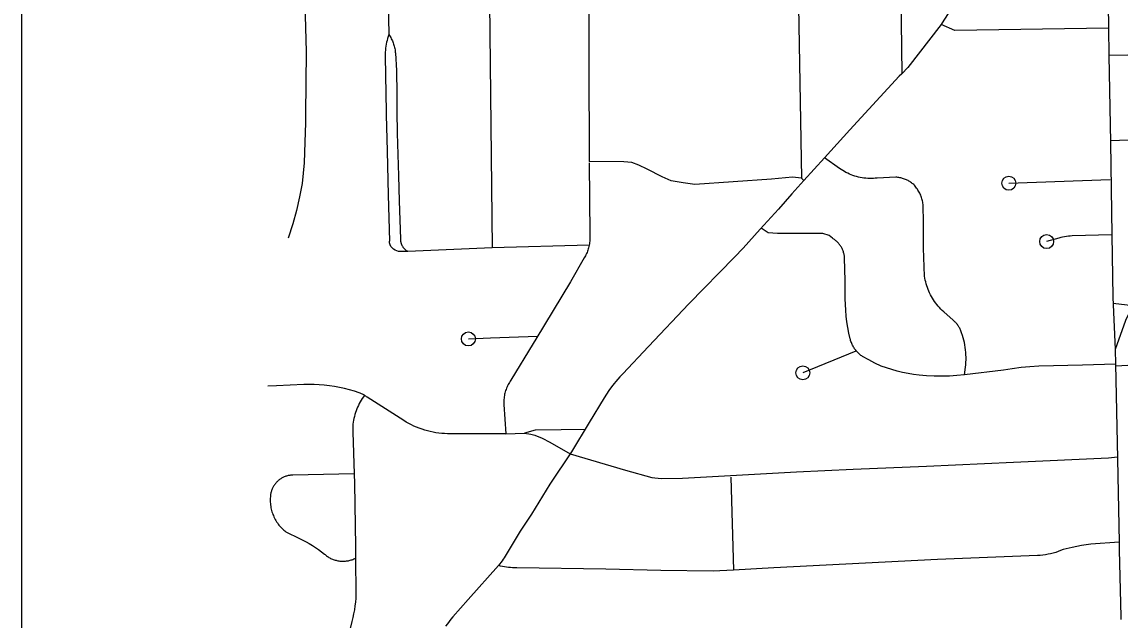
# Model space of a CAD drawing. Extents: x 309348 to 309445, y 336383 to 336484.
# Drawn here: x 309347.661 to 309348.448, y 336398.285 to 336398.714 of the extents above; entities that cross this region are included whole.
import ezdxf

# ---------------------------------------------------------------- set-up
doc = ezdxf.new("R2010")
doc.units = 0
doc.layers.add('R_Annotation', color=7, linetype='Continuous')
doc.layers.add('R_Border Notes', color=7, linetype='Continuous')

msp = doc.modelspace()

# ---------------------------------------------------------------- linework, layer by layer
at = {"layer": 'R_Annotation'}
for points in [[(309347.86223, 336398.77426), (309347.86234, 336398.77069), (309347.86445, 336398.69261), (309347.86405, 336398.64784)], [(309348.29051, 336398.76944), (309348.29165, 336398.67681)], [(309348.35448, 336398.77053), (309348.3305, 336398.72876), (309348.32071, 336398.71337), (309348.31987, 336398.71228)], [(309348.21682, 336398.76651), (309348.2197, 336398.60201)], [(309348.43933, 336398.7612), (309348.43986, 336398.7095)], [(309347.99574, 336398.75491), (309347.99578, 336398.74993), (309347.99786, 336398.55198)], [(309348.06711, 336398.75789), (309348.06752, 336398.61391)], [(309347.9228, 336398.75167), (309347.9238, 336398.70489)], [(309347.9238, 336398.70489), (309347.92332, 336398.70354), (309347.9229, 336398.70218), (309347.92252, 336398.7008), (309347.92218, 336398.69941), (309347.9219, 336398.69801), (309347.92166, 336398.6966), (309347.92146, 336398.69519), (309347.92132, 336398.69376), (309347.92122, 336398.69234), (309347.92117, 336398.69091), (309347.92117, 336398.68948), (309347.92162, 336398.66257), (309347.92179, 336398.64969)], [(309347.9238, 336398.70489), (309347.92428, 336398.70419), (309347.92474, 336398.70348), (309347.92517, 336398.70276), (309347.92558, 336398.70202), (309347.92597, 336398.70127), (309347.92632, 336398.70051), (309347.92666, 336398.69973), (309347.92697, 336398.69894), (309347.92725, 336398.69815), (309347.9275, 336398.69734), (309347.92773, 336398.69653), (309347.92793, 336398.69571), (309347.9281, 336398.69488), (309347.92825, 336398.69405), (309347.92837, 336398.69321), (309347.92846, 336398.69237), (309347.92852, 336398.69153), (309347.92928, 336398.6792), (309347.92942, 336398.6622), (309347.92957, 336398.64985)], [(309348.31987, 336398.71228), (309348.29615, 336398.68139), (309348.29165, 336398.67681)], [(309348.43986, 336398.7095), (309348.32972, 336398.70794), (309348.31987, 336398.71228)], [(309348.43986, 336398.7095), (309348.44025, 336398.69005)], [(309348.66928, 336398.69509), (309348.63558, 336398.69401), (309348.5987, 336398.69296), (309348.50835, 336398.69112), (309348.44025, 336398.69005)], [(309348.44025, 336398.69005), (309348.44141, 336398.62753)], [(309348.29165, 336398.67681), (309348.2899, 336398.67503), (309348.25449, 336398.63663), (309348.23626, 336398.61663)], [(309347.92179, 336398.64969), (309347.92182, 336398.64749), (309347.9225, 336398.62135), (309347.92334, 336398.58998), (309347.92423, 336398.5569)], [(309347.92957, 336398.64985), (309347.92975, 336398.63438), (309347.93082, 336398.60379), (309347.93125, 336398.58578), (309347.93209, 336398.55831), (309347.9321, 336398.55797), (309347.93211, 336398.55763), (309347.93214, 336398.55729), (309347.93218, 336398.55695), (309347.93223, 336398.55662), (309347.93229, 336398.55628), (309347.93237, 336398.55595), (309347.93246, 336398.55562), (309347.93255, 336398.55529), (309347.93266, 336398.55497), (309347.93278, 336398.55465), (309347.93291, 336398.55433), (309347.93306, 336398.55402), (309347.93321, 336398.55372), (309347.93337, 336398.55342), (309347.93354, 336398.55313), (309347.93373, 336398.55284), (309347.93392, 336398.55256), (309347.93412, 336398.55228), (309347.93434, 336398.55202), (309347.93456, 336398.55176), (309347.93479, 336398.5515), (309347.93503, 336398.55126), (309347.93527, 336398.55103), (309347.93553, 336398.5508), (309347.93579, 336398.55058), (309347.93606, 336398.55038), (309347.93634, 336398.55018), (309347.93662, 336398.54999), (309347.93691, 336398.54981), (309347.93721, 336398.54964), (309347.93751, 336398.54948)], [(309347.86405, 336398.64784), (309347.864, 336398.64166), (309347.8637, 336398.6347), (309347.86355, 336398.62773), (309347.86336, 336398.62034), (309347.86296, 336398.61295), (309347.86237, 336398.60558), (309347.86157, 336398.59823), (309347.85972, 336398.5885), (309347.85753, 336398.57883), (309347.85498, 336398.56925), (309347.85156, 336398.55907)], [(309348.56841, 336398.63263), (309348.53127, 336398.63184), (309348.48228, 336398.62947), (309348.45462, 336398.6292), (309348.44119, 336398.62868)], [(309348.44141, 336398.62753), (309348.44238, 336398.56143)], [(309348.06752, 336398.61306), (309348.06789, 336398.5615), (309348.06795, 336398.56055), (309348.06798, 336398.55959), (309348.06798, 336398.55864), (309348.06794, 336398.55769), (309348.06787, 336398.55673), (309348.06777, 336398.55579), (309348.06764, 336398.55484), (309348.06747, 336398.5539)], [(309348.2197, 336398.60201), (309348.21321, 336398.6026), (309348.19815, 336398.6014), (309348.14316, 336398.59748), (309348.13487, 336398.59854), (309348.12628, 336398.60004), (309348.1198, 336398.60306), (309348.10911, 336398.60848), (309348.10308, 336398.61134), (309348.09811, 336398.61315), (309348.09238, 336398.6136), (309348.06752, 336398.61391)], [(309348.23626, 336398.61663), (309348.22147, 336398.6004)], [(309348.30734, 336398.55613), (309348.30725, 336398.57137), (309348.3071, 336398.58143), (309348.30705, 336398.58228), (309348.30696, 336398.58312), (309348.30684, 336398.58397), (309348.3067, 336398.58481), (309348.30653, 336398.58564), (309348.30633, 336398.58647), (309348.3061, 336398.58729), (309348.30584, 336398.58811), (309348.30556, 336398.58891), (309348.30525, 336398.5897), (309348.30491, 336398.59049), (309348.30455, 336398.59126), (309348.30416, 336398.59201), (309348.30375, 336398.59276), (309348.30331, 336398.59349), (309348.30285, 336398.5942), (309348.30236, 336398.5949), (309348.30185, 336398.59558), (309348.30131, 336398.59625), (309348.30076, 336398.59689), (309348.30025, 336398.59738), (309348.29972, 336398.59785), (309348.29917, 336398.59829), (309348.29861, 336398.59872), (309348.29803, 336398.59913), (309348.29744, 336398.59952), (309348.29684, 336398.59989), (309348.29623, 336398.60024), (309348.2956, 336398.60056), (309348.29496, 336398.60087), (309348.29431, 336398.60115), (309348.29365, 336398.6014), (309348.29299, 336398.60164), (309348.29231, 336398.60185), (309348.29163, 336398.60204), (309348.29095, 336398.6022), (309348.29025, 336398.60234), (309348.28956, 336398.60245), (309348.28886, 336398.60255), (309348.28815, 336398.60261), (309348.28745, 336398.60265), (309348.27401, 336398.60208), (309348.27266, 336398.60194), (309348.27131, 336398.60185), (309348.26996, 336398.60181), (309348.26861, 336398.60181), (309348.26725, 336398.60186), (309348.2659, 336398.60196), (309348.26456, 336398.6021), (309348.26322, 336398.6023), (309348.26188, 336398.60254), (309348.26056, 336398.60282), (309348.25925, 336398.60315), (309348.25795, 336398.60353), (309348.25666, 336398.60395), (309348.25539, 336398.60442), (309348.25414, 336398.60493), (309348.2529, 336398.60548), (309348.25168, 336398.60608), (309348.25049, 336398.60672), (309348.24932, 336398.6074), (309348.24817, 336398.60812), (309348.24705, 336398.60888), (309348.23626, 336398.61663)], [(309348.22147, 336398.6004), (309348.21275, 336398.59083), (309348.20316, 336398.57978), (309348.19023, 336398.56549)], [(309348.22147, 336398.6004), (309348.2197, 336398.60201)], [(309348.36847, 336398.59836), (309348.4411, 336398.60095)], [(309348.67135, 336398.57598), (309348.60871, 336398.57546), (309348.56367, 336398.57388), (309348.54365, 336398.57309), (309348.5318, 336398.57098), (309348.521, 336398.56729), (309348.50809, 336398.56123), (309348.49387, 336398.55254), (309348.47727, 336398.53778), (309348.46753, 336398.52645), (309348.45752, 336398.51065), (309348.45225, 336398.49985), (309348.44469, 336398.47913)], [(309348.19023, 336398.56549), (309348.17787, 336398.55182), (309348.17182, 336398.54537), (309348.13886, 336398.51198), (309348.11013, 336398.48128), (309348.09164, 336398.46178), (309348.0895, 336398.45951), (309348.08659, 336398.45614)], [(309348.26017, 336398.47695), (309348.25968, 336398.47748), (309348.2592, 336398.47802), (309348.25874, 336398.47857), (309348.2583, 336398.47914), (309348.25788, 336398.47973), (309348.25748, 336398.48033), (309348.2571, 336398.48094), (309348.25674, 336398.48157), (309348.2564, 336398.4822), (309348.25608, 336398.48285), (309348.25579, 336398.48351), (309348.25551, 336398.48417), (309348.25526, 336398.48485), (309348.25503, 336398.48553), (309348.25483, 336398.48623), (309348.25464, 336398.48692), (309348.25377, 336398.49095), (309348.25302, 336398.495), (309348.25239, 336398.49907), (309348.25189, 336398.50316), (309348.25152, 336398.50727), (309348.25128, 336398.51138), (309348.25116, 336398.5155), (309348.25105, 336398.52841), (309348.2506, 336398.5448), (309348.25056, 336398.54567), (309348.25049, 336398.54627), (309348.25039, 336398.54687), (309348.25028, 336398.54746), (309348.25014, 336398.54806), (309348.24999, 336398.54864), (309348.24981, 336398.54922), (309348.24962, 336398.54979), (309348.2494, 336398.55036), (309348.24916, 336398.55092), (309348.24891, 336398.55147), (309348.24864, 336398.55201), (309348.24835, 336398.55254), (309348.24804, 336398.55306), (309348.24771, 336398.55357), (309348.24736, 336398.55407), (309348.247, 336398.55455), (309348.24662, 336398.55503), (309348.24623, 336398.55549), (309348.24582, 336398.55593), (309348.24539, 336398.55636), (309348.24495, 336398.55678), (309348.2445, 336398.55718), (309348.24403, 336398.55756), (309348.24355, 336398.55793), (309348.24306, 336398.55828), (309348.24255, 336398.55862), (309348.24204, 336398.55893), (309348.23966, 336398.56094), (309348.23514, 336398.56237), (309348.20244, 336398.5623), (309348.19589, 336398.56282), (309348.19089, 336398.56622)], [(309347.93751, 336398.54948), (309347.93217, 336398.54937), (309347.93211, 336398.54937), (309347.93076, 336398.54946), (309347.92946, 336398.54979), (309347.92823, 336398.55033), (309347.92711, 336398.55108), (309347.92614, 336398.55201), (309347.92534, 336398.5531), (309347.92475, 336398.55431), (309347.92437, 336398.55561), (309347.92423, 336398.5569)], [(309348.33672, 336398.46088), (309348.3374, 336398.46646), (309348.33759, 336398.46823), (309348.33772, 336398.47001), (309348.33778, 336398.47178), (309348.33779, 336398.47356), (309348.33774, 336398.47534), (309348.33763, 336398.47712), (309348.33746, 336398.47889), (309348.33723, 336398.48065), (309348.33694, 336398.48241), (309348.3366, 336398.48416), (309348.33619, 336398.48589), (309348.33573, 336398.48761), (309348.33521, 336398.48931), (309348.33464, 336398.49099), (309348.334, 336398.49265), (309348.33376, 336398.49323), (309348.33351, 336398.49379), (309348.33323, 336398.49435), (309348.33293, 336398.4949), (309348.33262, 336398.49543), (309348.33229, 336398.49596), (309348.33194, 336398.49647), (309348.33158, 336398.49698), (309348.33119, 336398.49747), (309348.3308, 336398.49794), (309348.33038, 336398.49841), (309348.32996, 336398.49886), (309348.32951, 336398.49929), (309348.32906, 336398.49971), (309348.32859, 336398.50012), (309348.32175, 336398.50624), (309348.32072, 336398.5072), (309348.31971, 336398.50819), (309348.31875, 336398.50921), (309348.31781, 336398.51027), (309348.31691, 336398.51135), (309348.31605, 336398.51247), (309348.31522, 336398.51361), (309348.31444, 336398.51478), (309348.31369, 336398.51598), (309348.31298, 336398.5172), (309348.31231, 336398.51844), (309348.31168, 336398.5197), (309348.3111, 336398.52099), (309348.31056, 336398.52229), (309348.31006, 336398.5236), (309348.30961, 336398.52492), (309348.3092, 336398.52625), (309348.30883, 336398.5276), (309348.30851, 336398.52895), (309348.30823, 336398.53032), (309348.30799, 336398.53169), (309348.30737, 336398.5518), (309348.30734, 336398.55613)], [(309348.44238, 336398.56143), (309348.41392, 336398.56055), (309348.41254, 336398.56048), (309348.41116, 336398.56037), (309348.40978, 336398.56021), (309348.40841, 336398.55999), (309348.40705, 336398.55973), (309348.4057, 336398.55943), (309348.40436, 336398.55907), (309348.39559, 336398.55653)], [(309348.44238, 336398.56143), (309348.4431, 336398.51666), (309348.44469, 336398.47913)], [(309347.99786, 336398.55198), (309347.93751, 336398.54948)], [(309348.06747, 336398.5539), (309347.99786, 336398.55198)], [(309348.06747, 336398.5539), (309348.06728, 336398.55302), (309348.06707, 336398.55215), (309348.06682, 336398.55129), (309348.06655, 336398.55043), (309348.06625, 336398.54959), (309348.06593, 336398.54875), (309348.06557, 336398.54793), (309348.06519, 336398.54712), (309348.06479, 336398.54632), (309348.06435, 336398.54553), (309348.0639, 336398.54476), (309348.0541, 336398.52764), (309348.0293, 336398.48662)], [(309348.44329, 336398.51249), (309348.45752, 336398.51065)], [(309347.98085, 336398.48673), (309347.99667, 336398.48754), (309348.0169, 336398.48826), (309348.03055, 336398.48869)], [(309348.0293, 336398.48662), (309348.02735, 336398.4834), (309348.0114, 336398.45712), (309348.01086, 336398.45636), (309348.01035, 336398.45558), (309348.00987, 336398.45479), (309348.00942, 336398.45398), (309348.009, 336398.45315), (309348.0086, 336398.45231), (309348.00824, 336398.45145), (309348.0079, 336398.45059), (309348.00759, 336398.44971), (309348.00732, 336398.44882), (309348.00708, 336398.44792), (309348.00686, 336398.44702), (309348.00668, 336398.4461), (309348.00653, 336398.44519), (309348.00642, 336398.44426), (309348.00633, 336398.44334), (309348.00628, 336398.44241), (309348.00626, 336398.44148), (309348.00627, 336398.44055), (309348.00631, 336398.43962), (309348.00772, 336398.41869)], [(309348.2587, 336398.47793), (309348.22069, 336398.46242)], [(309348.33672, 336398.46088), (309348.33129, 336398.46042), (309348.32585, 336398.46013), (309348.32041, 336398.46002), (309348.31496, 336398.46007), (309348.30952, 336398.4603), (309348.30408, 336398.4607), (309348.30013, 336398.46126), (309348.2962, 336398.46194), (309348.29229, 336398.46275), (309348.28841, 336398.46367), (309348.28456, 336398.46472), (309348.28075, 336398.46589), (309348.27697, 336398.46717), (309348.27246, 336398.46936), (309348.26802, 336398.47166), (309348.26363, 336398.47407), (309348.26301, 336398.4745), (309348.26241, 336398.47495), (309348.26182, 336398.47542), (309348.26126, 336398.47591), (309348.2607, 336398.47642), (309348.26017, 336398.47695)], [(309348.44469, 336398.47913), (309348.44497, 336398.46871)], [(309348.44497, 336398.46871), (309348.4214, 336398.46801), (309348.38995, 336398.46729), (309348.3836, 336398.46684), (309348.37727, 336398.46619), (309348.37096, 336398.46534), (309348.36469, 336398.46429), (309348.33672, 336398.46088)], [(309348.44497, 336398.46871), (309348.44647, 336398.40095)], [(309348.445, 336398.46752), (309348.4807, 336398.46936), (309348.54075, 336398.4712), (309348.59817, 336398.47252), (309348.67772, 336398.47463), (309348.70748, 336398.47516)], [(309347.90643, 336398.4463), (309347.90591, 336398.44661), (309347.90539, 336398.44691), (309347.90485, 336398.4472), (309347.90431, 336398.44746), (309347.90376, 336398.44771), (309347.9032, 336398.44793), (309347.90263, 336398.44814), (309347.89913, 336398.44929), (309347.8956, 336398.45031), (309347.89204, 336398.45122), (309347.88845, 336398.452), (309347.88483, 336398.45265), (309347.88119, 336398.45319), (309347.87754, 336398.4536), (309347.87387, 336398.45388), (309347.8702, 336398.45404), (309347.86652, 336398.45407), (309347.86285, 336398.45397), (309347.84324, 336398.45314), (309347.83713, 336398.45295)], [(309348.08659, 336398.45614), (309348.08544, 336398.45476), (309348.08353, 336398.45229), (309348.0817, 336398.44976), (309348.07995, 336398.44717), (309348.07829, 336398.44453), (309348.06748, 336398.42676), (309348.05478, 336398.40587)], [(309347.90643, 336398.4463), (309347.90558, 336398.44517), (309347.90478, 336398.44401), (309347.90401, 336398.44282), (309347.90328, 336398.44161), (309347.9026, 336398.44037), (309347.90196, 336398.43911), (309347.90137, 336398.43783), (309347.90082, 336398.43653), (309347.90031, 336398.43521), (309347.89985, 336398.43388), (309347.89944, 336398.43253), (309347.89908, 336398.43116), (309347.89876, 336398.42978), (309347.89849, 336398.4284), (309347.89827, 336398.427), (309347.89809, 336398.4256), (309347.89797, 336398.42419), (309347.8979, 336398.42278), (309347.89787, 336398.42137), (309347.89789, 336398.41995), (309347.89895, 336398.39003)], [(309348.00772, 336398.41869), (309347.96791, 336398.41876), (309347.96585, 336398.41876), (309347.96378, 336398.41884), (309347.96172, 336398.41898), (309347.95967, 336398.4192), (309347.95762, 336398.41949), (309347.95558, 336398.41984), (309347.95356, 336398.42027), (309347.95156, 336398.42076), (309347.94957, 336398.42133), (309347.9476, 336398.42196), (309347.94565, 336398.42266), (309347.94373, 336398.42342), (309347.94184, 336398.42425), (309347.93998, 336398.42514), (309347.93814, 336398.4261), (309347.93635, 336398.42712), (309347.93458, 336398.4282), (309347.90832, 336398.44491), (309347.90786, 336398.44528), (309347.9074, 336398.44563), (309347.90692, 336398.44597), (309347.90643, 336398.4463)], [(309348.06452, 336398.4219), (309348.04744, 336398.42159), (309348.02871, 336398.42128), (309348.02112, 336398.41911)], [(309348.00772, 336398.41869), (309348.02112, 336398.41911), (309348.02553, 336398.41839), (309348.0285, 336398.41776), (309348.03371, 336398.4156), (309348.03919, 336398.41273), (309348.0538, 336398.4044)], [(309348.05478, 336398.40587), (309348.03936, 336398.38259), (309348.02602, 336398.36108), (309348.01789, 336398.34879), (309348.00858, 336398.33343), (309348.00795, 336398.33221), (309348.00728, 336398.33102), (309348.00657, 336398.32985), (309348.00582, 336398.32871), (309348.00504, 336398.32758), (309348.00422, 336398.32649), (309348.00336, 336398.32542), (309348.00247, 336398.32439)], [(309348.0538, 336398.4044), (309348.09359, 336398.39258), (309348.11246, 336398.38737), (309348.11912, 336398.38665), (309348.1344, 336398.38701), (309348.16892, 336398.38881), (309348.21621, 336398.39133), (309348.25685, 336398.3933), (309348.30953, 336398.39546), (309348.37192, 336398.39834), (309348.43989, 336398.40158), (309348.44644, 336398.40212)], [(309348.44647, 336398.40095), (309348.44668, 336398.38845), (309348.44759, 336398.34097)], [(309347.89895, 336398.39003), (309347.85497, 336398.3891), (309347.85439, 336398.38908), (309347.85382, 336398.38905), (309347.85326, 336398.38899), (309347.85269, 336398.38891), (309347.85213, 336398.38881), (309347.85157, 336398.3887), (309347.85101, 336398.38856), (309347.85046, 336398.3884), (309347.84992, 336398.38823), (309347.84938, 336398.38804), (309347.84885, 336398.38782), (309347.84833, 336398.38759), (309347.84782, 336398.38734), (309347.84731, 336398.38708), (309347.84681, 336398.38679), (309347.84633, 336398.38649), (309347.84586, 336398.38617), (309347.84539, 336398.38584), (309347.84494, 336398.38548), (309347.8445, 336398.38512), (309347.84408, 336398.38474), (309347.84366, 336398.38434), (309347.84327, 336398.38393), (309347.84288, 336398.38351), (309347.84251, 336398.38307), (309347.84216, 336398.38262), (309347.84182, 336398.38216), (309347.8415, 336398.38168), (309347.8412, 336398.3812), (309347.84091, 336398.3807), (309347.84064, 336398.3802), (309347.84039, 336398.37969), (309347.84016, 336398.37916), (309347.83994, 336398.37863), (309347.83975, 336398.3781), (309347.83957, 336398.37755), (309347.83941, 336398.377), (309347.83927, 336398.37645), (309347.83915, 336398.37589), (309347.83905, 336398.37532), (309347.83897, 336398.37476), (309347.83891, 336398.37419), (309347.83887, 336398.37362), (309347.8388, 336398.37263), (309347.83876, 336398.37164), (309347.83876, 336398.37065), (309347.83879, 336398.36966), (309347.83886, 336398.36867), (309347.83896, 336398.36768), (309347.83909, 336398.3667), (309347.83926, 336398.36572), (309347.83947, 336398.36475), (309347.8397, 336398.36379), (309347.83997, 336398.36283), (309347.84028, 336398.36189), (309347.84061, 336398.36096), (309347.84098, 336398.36004), (309347.84138, 336398.35913), (309347.84181, 336398.35824), (309347.84227, 336398.35736), (309347.84276, 336398.3565), (309347.84329, 336398.35566), (309347.84384, 336398.35483), (309347.84442, 336398.35403), (309347.84502, 336398.35324), (309347.84565, 336398.35248), (309347.84631, 336398.35174), (309347.847, 336398.35103), (309347.84771, 336398.35034), (309347.84844, 336398.34967), (309347.8492, 336398.34903), (309347.84997, 336398.34841), (309347.85975, 336398.34356), (309347.86213, 336398.34245), (309347.86447, 336398.34125), (309347.86676, 336398.33998), (309347.86902, 336398.33863), (309347.87123, 336398.33721), (309347.87339, 336398.33571), (309347.8755, 336398.33415), (309347.87756, 336398.33251), (309347.87807, 336398.33206), (309347.87861, 336398.33162), (309347.87915, 336398.33121), (309347.87971, 336398.33081), (309347.88029, 336398.33043), (309347.88087, 336398.33008), (309347.88147, 336398.32974), (309347.88208, 336398.32942), (309347.8827, 336398.32913), (309347.88333, 336398.32886), (309347.88397, 336398.32861), (309347.88462, 336398.32838), (309347.88527, 336398.32817), (309347.88594, 336398.32799), (309347.8866, 336398.32783), (309347.88728, 336398.32769), (309347.88795, 336398.32758)], [(309347.89895, 336398.39003), (309347.8992, 336398.38313), (309347.89987, 336398.33789), (309347.89996, 336398.32954)], [(309348.16901, 336398.38756), (309348.17094, 336398.32098)], [(309348.44759, 336398.34097), (309348.4274, 336398.33967), (309348.42068, 336398.33855), (309348.414, 336398.33721), (309348.40736, 336398.33564), (309348.40562, 336398.33494), (309348.40385, 336398.3343), (309348.40206, 336398.33371), (309348.40026, 336398.33319), (309348.39843, 336398.33274), (309348.3966, 336398.33234), (309348.39475, 336398.33201), (309348.39288, 336398.33174), (309348.39102, 336398.33154), (309348.38914, 336398.33141), (309348.31732, 336398.32847), (309348.19984, 336398.32268), (309348.17094, 336398.32098)], [(309348.44759, 336398.34097), (309348.44769, 336398.33537), (309348.44881, 336398.28777), (309348.44887, 336398.28563)], [(309347.89996, 336398.32954), (309347.90021, 336398.30376), (309347.90008, 336398.30094), (309347.89985, 336398.29811), (309347.89952, 336398.2953), (309347.89909, 336398.2925), (309347.89857, 336398.28972), (309347.89796, 336398.28696), (309347.89724, 336398.28422), (309347.88713, 336398.24204)], [(309347.88795, 336398.32758), (309347.88863, 336398.32749), (309347.88932, 336398.32742), (309347.89, 336398.32738), (309347.89069, 336398.32736), (309347.89138, 336398.32736), (309347.89206, 336398.32739), (309347.89275, 336398.32744), (309347.89343, 336398.32752), (309347.89411, 336398.32762), (309347.89478, 336398.32774), (309347.89546, 336398.32789), (309347.89612, 336398.32805), (309347.89678, 336398.32825), (309347.89743, 336398.32846), (309347.89808, 336398.3287), (309347.89871, 336398.32896), (309347.89934, 336398.32924), (309347.89996, 336398.32954)], [(309348.00247, 336398.32439), (309347.9807, 336398.29986), (309347.96974, 336398.28738), (309347.96837, 336398.28579), (309347.96704, 336398.28415), (309347.96576, 336398.28248), (309347.96453, 336398.28077)], [(309348.17094, 336398.32098), (309348.15643, 336398.32013), (309348.11899, 336398.32068), (309348.07944, 336398.3217), (309348.01551, 336398.32266), (309348.01404, 336398.32264), (309348.01256, 336398.32266), (309348.01109, 336398.32274), (309348.00961, 336398.32287), (309348.00815, 336398.32305), (309348.00669, 336398.32328), (309348.00524, 336398.32357), (309348.0038, 336398.3239), (309348.00247, 336398.32439)]]:
    msp.add_lwpolyline(points, dxfattribs=at)
for centre in [(309348.36847, 336398.59836), (309348.39559, 336398.55653), (309347.98085, 336398.48673), (309348.22069, 336398.46242)]:
    msp.add_circle(centre, 0.005, dxfattribs=at)
at = {"layer": 'R_Border Notes'}
msp.add_line((309347.66068, 336395.72689), (309347.66068, 336403.98769), dxfattribs=at)

doc.saveas('drawing.dxf')
